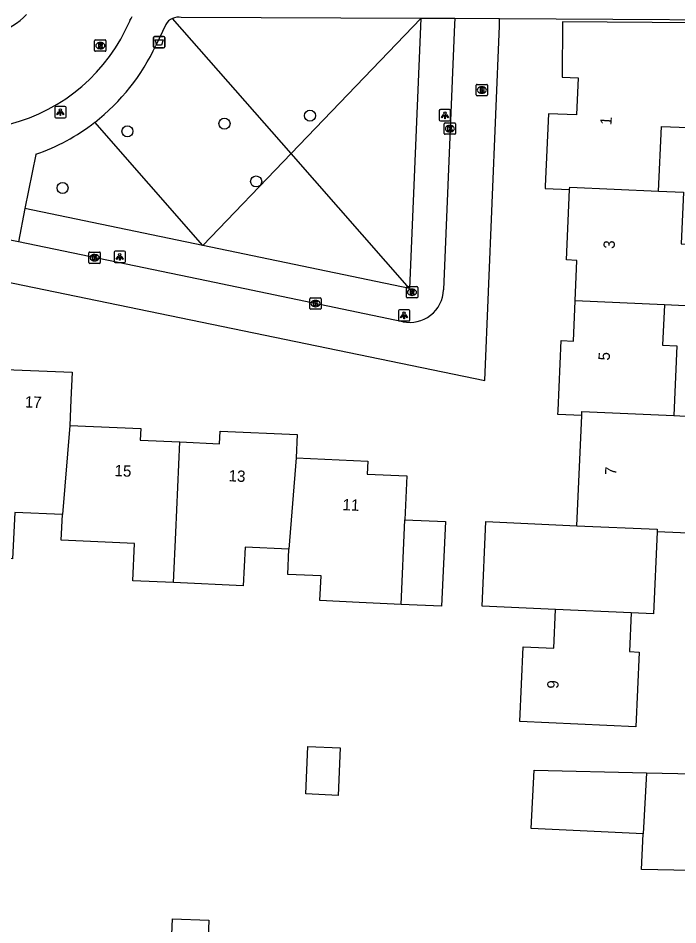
# Model space of a CAD drawing. Extents: x 160732 to 162105, y 387428 to 388479.
# Drawn here: x 161845.7 to 161904, y 388006.8 to 388086.9 of the extents above; entities that cross this region are included whole.
import ezdxf

# ---------------------------------------------------------------- set-up
doc = ezdxf.new("R2010")
doc.units = 0
for name, color, linetype in [('IMGEO_Afvalbak', 7, 'Continuous'), ('IMGEO_Boom', 7, 'Continuous'), ('IMGEO_Brandkraan', 7, 'Continuous'), ('IMGEO_Groenvoorziening', 7, 'Continuous'), ('IMGEO_Kolk', 7, 'Continuous'), ('IMGEO_Lichtpunt', 7, 'Continuous'), ('IMGEO_Pand', 7, 'Continuous'), ('IMGEO_Pand_nummerreeks', 7, 'Continuous'), ('IMGEO_Rijbaan_lokaal_gesloten', 7, 'Continuous'), ('IMGEO_Rioolput', 7, 'Continuous'), ('IMGEO_Voetpad_open', 7, 'Continuous')]:
    doc.layers.add(name, color=color, linetype=linetype)

msp = doc.modelspace()

# ---------------------------------------------------------------- linework, layer by layer
at = {"layer": 'IMGEO_Afvalbak'}
for p, q in [((161857.799, 388085.276), (161858.589, 388085.276)), ((161858.589, 388085.276), (161857.799, 388085.276)), ((161857.699, 388084.376), (161857.699, 388085.176)), ((161857.699, 388085.176), (161857.699, 388084.376)), ((161858.689, 388085.176), (161858.689, 388084.376)), ((161858.689, 388084.376), (161858.689, 388085.176)), ((161858.589, 388084.276), (161857.799, 388084.276)), ((161857.799, 388084.276), (161858.589, 388084.276))]:
    msp.add_line(p, q, dxfattribs=at)
msp.add_lwpolyline([(161857.842, 388084.99), (161858.546, 388084.99), (161858.397, 388084.52), (161857.991, 388084.52), (161857.842, 388084.99)], dxfattribs=at)
for centre, start, end in [((161857.799, 388085.176), 90, 180), ((161857.799, 388085.176), 90, 180), ((161858.589, 388085.176), 0, 90), ((161858.589, 388085.176), 360, 90), ((161857.799, 388084.376), 180, 270), ((161857.799, 388084.376), 180, 270), ((161858.589, 388084.376), 270, 0), ((161858.589, 388084.376), 270, 0)]:
    msp.add_arc(centre, 0.1, start, end, dxfattribs=at)
at = {"layer": 'IMGEO_Boom'}
for centre in [(161863.972, 388077.577), (161871.524, 388078.287), (161855.403, 388076.897), (161866.768, 388072.468), (161849.67, 388071.893)]:
    msp.add_circle(centre, 0.489, dxfattribs=at)
at = {"layer": 'IMGEO_Brandkraan'}
for p, q in [((161886.203, 388080.119), (161886.203, 388080.971)), ((161886.278, 388081.045), (161887.13, 388081.045)), ((161886.691, 388080.825), (161886.716, 388080.825)), ((161887.204, 388080.971), (161887.204, 388080.119)), ((161887.13, 388080.045), (161886.278, 388080.045)), ((161886.714, 388080.265), (161886.689, 388080.265))]:
    msp.add_line(p, q, dxfattribs=at)
for points in [[(161886.203, 388080.119), (161886.203, 388080.971)], [(161886.278, 388081.045), (161887.13, 388081.045)], [(161886.551, 388080.745), (161886.551, 388080.345), (161886.764, 388080.345)], [(161886.782, 388080.745), (161886.551, 388080.745)], [(161886.73, 388080.664), (161886.676, 388080.664), (161886.676, 388080.588)], [(161886.676, 388080.588), (161886.729, 388080.588)], [(161886.738, 388080.512), (161886.676, 388080.512), (161886.676, 388080.431)], [(161887.204, 388080.971), (161887.204, 388080.119)], [(161887.13, 388080.045), (161886.278, 388080.045)], [(161886.676, 388080.431), (161886.738, 388080.431)]]:
    msp.add_lwpolyline(points, dxfattribs=at)
for centre, radius, start, end in [((161886.28, 388080.969), 0.0765, 91.55205, 178.44795), ((161886.28, 388080.969), 0.0765, 91.55205, 178.44795), ((161886.731, 388080.626), 0.0379, 267.82845, 90.93552), ((161886.739, 388080.471), 0.0404, 269.87594, 90.50774), ((161886.786, 388080.6), 0.145, 59.4692, 91.53667), ((161886.811, 388080.647), 0.0922, 285.51372, 58.15012), ((161886.816, 388080.455), 0.105, 301.31148, 78.98903), ((161887.128, 388080.969), 0.0765, 1.55205, 88.44795), ((161887.128, 388080.969), 0.0765, 1.55205, 88.44795), ((161886.28, 388080.121), 0.0765, 181.55205, 268.44795), ((161886.28, 388080.121), 0.0765, 181.55205, 268.44795), ((161886.77, 388080.596), 0.251, 268.66757, 293.53466), ((161887.128, 388080.121), 0.0765, 271.55205, 358.44795), ((161887.128, 388080.121), 0.0765, 271.55205, 358.44795)]:
    msp.add_arc(centre, radius, start, end, dxfattribs=at)
for centre, major_axis, ratio, start_param, end_param in [((161886.69, 388080.545), (-0.387, 0.002), 0.722429, 4.712389, 7.853982), ((161886.715, 388080.545), (-0.39, 0.002), 0.717154, 1.570796, 4.712389)]:
    msp.add_ellipse(centre, major_axis=major_axis, ratio=ratio, start_param=start_param, end_param=end_param, dxfattribs=at)
at = {"layer": 'IMGEO_Groenvoorziening'}
for points in [[(161869.849, 388074.938), (161859.373, 388086.868)], [(161869.849, 388074.938), (161881.309, 388086.876)], [(161881.309, 388086.876), (161880.324, 388063.008)], [(161862.055, 388066.82), (161852.509, 388077.691)], [(161862.055, 388066.82), (161869.849, 388074.938)], [(161880.324, 388063.008), (161869.849, 388074.938)], [(161862.055, 388066.82), (161846.34, 388070.064)], [(161880.324, 388063.008), (161862.055, 388066.82)]]:
    msp.add_lwpolyline(points, dxfattribs=at)
at = {"layer": 'IMGEO_Kolk'}
for p, q in [((161883.378, 388076.707), (161883.378, 388077.559)), ((161883.453, 388077.633), (161884.305, 388077.633)), ((161883.866, 388077.413), (161883.891, 388077.413)), ((161884.379, 388077.559), (161884.379, 388076.707)), ((161884.305, 388076.633), (161883.453, 388076.633)), ((161883.889, 388076.853), (161883.864, 388076.853)), ((161852, 388065.302), (161852, 388066.154)), ((161852.075, 388066.228), (161852.927, 388066.228)), ((161853.001, 388066.154), (161853.001, 388065.302)), ((161852.927, 388065.228), (161852.075, 388065.228)), ((161852.511, 388065.448), (161852.486, 388065.448)), ((161852.488, 388066.008), (161852.513, 388066.008)), ((161871.509, 388061.253), (161871.509, 388062.105)), ((161871.584, 388062.179), (161872.436, 388062.179)), ((161872.51, 388062.105), (161872.51, 388061.253)), ((161872.02, 388061.399), (161871.995, 388061.399)), ((161871.997, 388061.959), (161872.022, 388061.959)), ((161872.436, 388061.179), (161871.584, 388061.179))]:
    msp.add_line(p, q, dxfattribs=at)
for points in [[(161883.378, 388076.707), (161883.378, 388077.559)], [(161883.453, 388077.633), (161884.305, 388077.633)], [(161883.699, 388077.333), (161883.822, 388077.333), (161883.822, 388077.182), (161883.952, 388077.333), (161884.116, 388077.333), (161883.97, 388077.182), (161884.123, 388076.933), (161883.971, 388076.933), (161883.886, 388077.097), (161883.822, 388077.03), (161883.822, 388076.933), (161883.699, 388076.933), (161883.699, 388077.333)], [(161884.379, 388077.559), (161884.379, 388076.707)], [(161884.305, 388076.633), (161883.453, 388076.633)], [(161852, 388065.302), (161852, 388066.154)], [(161852.075, 388066.228), (161852.927, 388066.228)], [(161853.001, 388066.154), (161853.001, 388065.302)], [(161852.927, 388065.228), (161852.075, 388065.228)], [(161852.321, 388065.928), (161852.444, 388065.928), (161852.444, 388065.777), (161852.574, 388065.928), (161852.738, 388065.928), (161852.592, 388065.777), (161852.745, 388065.528), (161852.593, 388065.528), (161852.508, 388065.692), (161852.444, 388065.625), (161852.444, 388065.528), (161852.321, 388065.528), (161852.321, 388065.928)], [(161871.509, 388061.253), (161871.509, 388062.105)], [(161871.584, 388062.179), (161872.436, 388062.179)], [(161872.51, 388062.105), (161872.51, 388061.253)], [(161871.83, 388061.879), (161871.953, 388061.879), (161871.953, 388061.728), (161872.083, 388061.879), (161872.247, 388061.879), (161872.101, 388061.728), (161872.254, 388061.479), (161872.102, 388061.479), (161872.017, 388061.643), (161871.953, 388061.576), (161871.953, 388061.479), (161871.83, 388061.479), (161871.83, 388061.879)], [(161872.436, 388061.179), (161871.584, 388061.179)]]:
    msp.add_lwpolyline(points, dxfattribs=at)
for centre, start, end in [((161883.455, 388077.557), 91.55205, 178.44795), ((161883.455, 388077.557), 91.55205, 178.44795), ((161884.303, 388077.557), 1.55205, 88.44795), ((161884.303, 388077.557), 1.55205, 88.44795), ((161883.455, 388076.709), 181.55205, 268.44795), ((161883.455, 388076.709), 181.55205, 268.44795), ((161884.303, 388076.709), 271.55205, 358.44795), ((161884.303, 388076.709), 271.55205, 358.44795), ((161852.077, 388066.152), 91.55205, 178.44795), ((161852.077, 388066.152), 91.55205, 178.44795), ((161852.925, 388066.152), 1.55205, 88.44795), ((161852.925, 388066.152), 1.55205, 88.44795), ((161852.077, 388065.304), 181.55205, 268.44795), ((161852.077, 388065.304), 181.55205, 268.44795), ((161852.925, 388065.304), 271.55205, 358.44795), ((161852.925, 388065.304), 271.55205, 358.44795), ((161871.586, 388062.103), 91.55205, 178.44795), ((161871.586, 388062.103), 91.55205, 178.44795), ((161872.434, 388062.103), 1.55205, 88.44795), ((161872.434, 388062.103), 1.55205, 88.44795), ((161871.586, 388061.255), 181.55205, 268.44795), ((161871.586, 388061.255), 181.55205, 268.44795), ((161872.434, 388061.255), 271.55205, 358.44795), ((161872.434, 388061.255), 271.55205, 358.44795)]:
    msp.add_arc(centre, 0.0765, start, end, dxfattribs=at)
for centre, major_axis, ratio, start_param, end_param in [((161883.865, 388077.133), (-0.387, 0.002), 0.722429, 4.712389, 7.853982), ((161883.89, 388077.133), (-0.39, 0.002), 0.717154, 1.570796, 4.712389), ((161852.487, 388065.728), (-0.387, 0.002), 0.722429, 4.712389, 7.853982), ((161852.512, 388065.728), (-0.39, 0.002), 0.717154, 1.570796, 4.712389), ((161871.996, 388061.679), (-0.387, 0.002), 0.722429, 4.712389, 7.853982), ((161872.021, 388061.679), (-0.39, 0.002), 0.717154, 1.570796, 4.712389)]:
    msp.add_ellipse(centre, major_axis=major_axis, ratio=ratio, start_param=start_param, end_param=end_param, dxfattribs=at)
at = {"layer": 'IMGEO_Lichtpunt'}
for p, q in [((161848.979, 388078.988), (161848.979, 388078.181)), ((161848.979, 388078.988), (161848.979, 388078.181)), ((161849.881, 388079.083), (161849.073, 388079.083)), ((161849.881, 388079.083), (161849.073, 388079.083)), ((161849.975, 388078.181), (161849.975, 388078.988)), ((161849.975, 388078.181), (161849.975, 388078.988)), ((161849.073, 388078.087), (161849.881, 388078.087)), ((161849.073, 388078.087), (161849.881, 388078.087)), ((161882.942, 388078.715), (161882.942, 388077.908)), ((161882.942, 388078.715), (161882.942, 388077.908)), ((161883.844, 388078.81), (161883.036, 388078.81)), ((161883.844, 388078.81), (161883.036, 388078.81)), ((161883.938, 388077.908), (161883.938, 388078.715)), ((161883.938, 388077.908), (161883.938, 388078.715)), ((161883.036, 388077.814), (161883.844, 388077.814)), ((161883.036, 388077.814), (161883.844, 388077.814)), ((161854.222, 388066.205), (161854.222, 388065.398)), ((161854.222, 388066.205), (161854.222, 388065.398)), ((161855.124, 388066.3), (161854.316, 388066.3)), ((161855.124, 388066.3), (161854.316, 388066.3)), ((161855.218, 388065.398), (161855.218, 388066.205)), ((161855.218, 388065.398), (161855.218, 388066.205)), ((161854.316, 388065.304), (161855.124, 388065.304)), ((161854.316, 388065.304), (161855.124, 388065.304)), ((161879.338, 388061.04), (161879.338, 388060.233)), ((161879.338, 388061.04), (161879.338, 388060.233)), ((161880.24, 388061.135), (161879.432, 388061.135)), ((161880.24, 388061.135), (161879.432, 388061.135)), ((161880.334, 388060.233), (161880.334, 388061.04)), ((161880.334, 388060.233), (161880.334, 388061.04)), ((161879.432, 388060.139), (161880.24, 388060.139)), ((161879.432, 388060.139), (161880.24, 388060.139))]:
    msp.add_line(p, q, dxfattribs=at)
for points in [[(161849.353, 388078.652), (161849.392, 388078.624), (161849.204, 388078.362), (161849.166, 388078.389), (161849.353, 388078.652)], [(161849.455, 388078.604), (161849.502, 388078.604), (161849.502, 388078.282), (161849.455, 388078.282), (161849.455, 388078.604)], [(161849.565, 388078.624), (161849.603, 388078.651), (161849.79, 388078.389), (161849.751, 388078.361), (161849.565, 388078.624)], [(161883.316, 388078.379), (161883.355, 388078.351), (161883.167, 388078.089), (161883.129, 388078.116), (161883.316, 388078.379)], [(161883.418, 388078.331), (161883.465, 388078.331), (161883.465, 388078.009), (161883.418, 388078.009), (161883.418, 388078.331)], [(161883.528, 388078.351), (161883.566, 388078.378), (161883.753, 388078.116), (161883.714, 388078.088), (161883.528, 388078.351)], [(161854.596, 388065.869), (161854.635, 388065.841), (161854.447, 388065.579), (161854.409, 388065.606), (161854.596, 388065.869)], [(161854.698, 388065.821), (161854.745, 388065.821), (161854.745, 388065.499), (161854.698, 388065.499), (161854.698, 388065.821)], [(161854.808, 388065.841), (161854.846, 388065.868), (161855.033, 388065.606), (161854.994, 388065.578), (161854.808, 388065.841)], [(161879.712, 388060.704), (161879.751, 388060.676), (161879.563, 388060.414), (161879.525, 388060.441), (161879.712, 388060.704)], [(161879.814, 388060.656), (161879.861, 388060.656), (161879.861, 388060.334), (161879.814, 388060.334), (161879.814, 388060.656)], [(161879.924, 388060.676), (161879.962, 388060.703), (161880.149, 388060.441), (161880.11, 388060.413), (161879.924, 388060.676)]]:
    msp.add_lwpolyline(points, dxfattribs=at)
for centre in [(161849.478, 388078.786), (161883.441, 388078.513), (161854.721, 388066.003), (161879.837, 388060.838)]:
    msp.add_circle(centre, 0.0994, dxfattribs=at)
for centre, start, end in [((161849.073, 388078.988), 90, 180), ((161849.073, 388078.988), 90, 180), ((161849.881, 388078.988), 0, 90), ((161849.881, 388078.988), 0, 90), ((161849.073, 388078.181), 180, 270), ((161849.073, 388078.181), 180, 270), ((161849.881, 388078.181), 270, 0), ((161849.881, 388078.181), 270, 360), ((161883.036, 388078.715), 90, 180), ((161883.036, 388078.715), 90, 180), ((161883.844, 388078.715), 0, 90), ((161883.844, 388078.715), 0, 90), ((161883.036, 388077.908), 180, 270), ((161883.036, 388077.908), 180, 270), ((161883.844, 388077.908), 270, 0), ((161883.844, 388077.908), 270, 360), ((161854.316, 388066.205), 90, 180), ((161854.316, 388066.205), 90, 180), ((161855.124, 388066.205), 0, 90), ((161855.124, 388066.205), 0, 90), ((161854.316, 388065.398), 180, 270), ((161854.316, 388065.398), 180, 270), ((161855.124, 388065.398), 270, 0), ((161855.124, 388065.398), 270, 360), ((161879.432, 388061.04), 90, 180), ((161879.432, 388061.04), 90, 180), ((161880.24, 388061.04), 0, 90), ((161880.24, 388061.04), 0, 90), ((161879.432, 388060.233), 180, 270), ((161879.432, 388060.233), 180, 270), ((161880.24, 388060.233), 270, 0), ((161880.24, 388060.233), 270, 360)]:
    msp.add_arc(centre, 0.0946, start, end, dxfattribs=at)
at = {"layer": 'IMGEO_Pand'}
for points in [[(161902.316, 388071.61), (161902.571, 388077.328), (161904.911, 388077.223), (161905.675, 388086.492), (161893.826, 388086.573), (161893.806, 388081.69), (161895.204, 388081.627), (161895.057, 388078.34), (161892.589, 388078.45), (161892.304, 388072.058), (161892.295, 388071.855), (161894.453, 388071.759)], [(161894.942, 388061.922), (161895.101, 388065.487), (161894.176, 388065.528), (161894.453, 388071.759)], [(161894.453, 388071.759), (161894.462, 388071.961), (161902.316, 388071.61)], [(161902.316, 388071.61), (161904.507, 388071.512), (161904.304, 388066.969), (161907.389, 388066.83), (161907.144, 388061.373), (161902.826, 388061.567)], [(161895.523, 388051.786), (161893.413, 388051.88), (161893.429, 388052.231), (161893.704, 388058.408), (161894.783, 388058.359), (161894.942, 388061.922)], [(161902.826, 388061.567), (161894.942, 388061.922)], [(161902.826, 388061.567), (161902.667, 388058.01), (161903.934, 388057.954), (161903.658, 388051.773)], [(161840.145, 388052.512), (161840.285, 388052.506), (161840.229, 388051.082), (161843.658, 388050.951), (161843.712, 388052.375), (161843.754, 388053.477), (161844.235, 388053.457), (161844.314, 388055.542), (161843.842, 388055.559), (161843.854, 388055.88), (161850.521, 388055.624), (161850.408, 388053.169), (161850.305, 388050.918)], [(161895.089, 388042.051), (161895.523, 388051.786)], [(161895.523, 388051.786), (161895.539, 388052.137), (161903.658, 388051.773)], [(161903.658, 388051.773), (161905.778, 388051.678), (161905.49, 388045.21), (161907.541, 388045.145), (161907.369, 388041.282), (161904.244, 388041.409), (161902.173, 388041.501)], [(161850.305, 388050.918), (161849.664, 388043.032)], [(161850.305, 388050.918), (161856.573, 388050.632), (161856.526, 388049.614), (161860.028, 388049.455)], [(161860.028, 388049.455), (161863.532, 388049.295), (161863.583, 388050.409), (161870.389, 388050.099), (161870.296, 388048.046)], [(161859.467, 388037.027), (161859.666, 388041.441), (161860.028, 388049.455)], [(161870.296, 388048.046), (161869.655, 388039.984)], [(161870.296, 388048.046), (161876.631, 388047.757), (161876.578, 388046.606), (161880.088, 388046.446), (161879.911, 388042.572)], [(161849.664, 388043.032), (161845.448, 388043.224), (161845.261, 388039.117), (161839.552, 388039.378)], [(161859.467, 388037.027), (161855.876, 388037.19), (161856.024, 388040.468), (161849.56, 388040.762), (161849.664, 388043.032)], [(161879.575, 388035.095), (161879.911, 388042.572)], [(161879.911, 388042.572), (161883.492, 388042.409), (161883.151, 388034.932), (161879.575, 388035.095)], [(161893.212, 388034.641), (161886.721, 388034.931), (161887.054, 388042.409), (161895.089, 388042.051)], [(161895.089, 388042.051), (161902.183, 388041.735), (161902.173, 388041.501)], [(161902.173, 388041.501), (161901.85, 388034.256), (161899.893, 388034.343)], [(161869.655, 388039.984), (161865.784, 388040.16), (161865.63, 388036.748), (161859.467, 388037.027)], [(161879.575, 388035.095), (161875.858, 388035.264), (161872.398, 388035.433), (161872.497, 388037.618), (161869.553, 388037.752), (161869.655, 388039.984)], [(161899.893, 388034.343), (161899.741, 388030.93), (161900.594, 388030.891), (161900.295, 388024.284), (161890.046, 388024.748), (161890.345, 388031.355), (161893.06, 388031.232), (161893.212, 388034.641)], [(161899.893, 388034.343), (161893.212, 388034.641)], [(161871.337, 388022.547), (161874.201, 388022.423), (161874.011, 388018.223), (161871.147, 388018.353), (161871.337, 388022.547)], [(161900.961, 388014.836), (161891.053, 388015.285), (161891.322, 388020.454), (161901.242, 388020.227)], [(161901.242, 388020.227), (161908.147, 388020.067), (161907.949, 388011.512), (161900.797, 388011.678), (161900.961, 388014.836)], [(161901.242, 388020.227), (161900.961, 388014.836)], [(161851.487, 388004.838), (161859.262, 388004.526), (161859.374, 388007.312), (161862.597, 388007.183), (161862.442, 388003.318)]]:
    msp.add_lwpolyline(points, dxfattribs=at)
at = {"layer": 'IMGEO_Rijbaan_lokaal_gesloten'}
msp.add_lwpolyline([(161855.627, 388086.687), (161855.721, 388086.859), (161855.814, 388087.032)], dxfattribs=at)
for centre, radius, start, end in [((161840.81, 388092.964), 8.081, 270.50537, 314.72422), ((161841.048, 388092.88), 15.84, 284.40795, 336.98509)]:
    msp.add_arc(centre, radius, start, end, dxfattribs=at)
at = {"layer": 'IMGEO_Rioolput'}
for p, q in [((161852.505, 388084.044), (161852.505, 388084.896)), ((161852.58, 388084.97), (161853.432, 388084.97)), ((161852.993, 388084.75), (161853.018, 388084.75)), ((161853.506, 388084.896), (161853.506, 388084.044)), ((161853.432, 388083.97), (161852.58, 388083.97)), ((161853.016, 388084.19), (161852.991, 388084.19)), ((161880.035, 388062.253), (161880.035, 388063.105)), ((161880.11, 388063.179), (161880.962, 388063.179)), ((161880.523, 388062.959), (161880.548, 388062.959)), ((161881.036, 388063.105), (161881.036, 388062.253)), ((161880.962, 388062.179), (161880.11, 388062.179)), ((161880.546, 388062.399), (161880.521, 388062.399))]:
    msp.add_line(p, q, dxfattribs=at)
for points in [[(161852.505, 388084.044), (161852.505, 388084.896)], [(161852.58, 388084.97), (161853.432, 388084.97)], [(161853.094, 388084.668), (161852.842, 388084.67), (161852.842, 388084.27)], [(161853.02, 388084.589), (161852.966, 388084.589), (161852.966, 388084.508)], [(161852.966, 388084.508), (161853.018, 388084.508)], [(161853.506, 388084.896), (161853.506, 388084.044)], [(161853.432, 388083.97), (161852.58, 388083.97)], [(161852.842, 388084.27), (161852.966, 388084.27), (161852.966, 388084.432), (161852.977, 388084.432)], [(161853.024, 388084.403), (161853.095, 388084.27), (161853.235, 388084.27), (161853.17, 388084.396)], [(161880.035, 388062.253), (161880.035, 388063.105)], [(161880.11, 388063.179), (161880.962, 388063.179)], [(161880.624, 388062.877), (161880.372, 388062.879), (161880.372, 388062.479)], [(161881.036, 388063.105), (161881.036, 388062.253)], [(161880.962, 388062.179), (161880.11, 388062.179)], [(161880.372, 388062.479), (161880.496, 388062.479), (161880.496, 388062.641), (161880.507, 388062.641)], [(161880.55, 388062.798), (161880.496, 388062.798), (161880.496, 388062.717)], [(161880.496, 388062.717), (161880.548, 388062.717)], [(161880.554, 388062.612), (161880.625, 388062.479), (161880.765, 388062.479), (161880.7, 388062.605)]]:
    msp.add_lwpolyline(points, dxfattribs=at)
for centre, radius, start, end in [((161852.582, 388084.894), 0.0765, 91.55205, 178.44795), ((161852.582, 388084.894), 0.0765, 91.55205, 178.44795), ((161853.002, 388084.697), 0.19, 274.7715, 282.96867), ((161853.026, 388084.493), 0.0964, 77.00612, 93.18647), ((161853.04, 388084.55), 0.0378, 276.66336, 79.67722), ((161853.093, 388084.558), 0.109, 350.36119, 89.41601), ((161853.091, 388084.558), 0.112, 277.58423, 350.98172), ((161853.43, 388084.894), 0.0765, 1.55205, 88.44795), ((161853.43, 388084.894), 0.0765, 1.55205, 88.44795), ((161852.582, 388084.046), 0.0765, 181.55205, 268.44795), ((161852.582, 388084.046), 0.0765, 181.55205, 268.44795), ((161852.976, 388084.379), 0.0533, 26.02933, 88.69889), ((161853.075, 388084.343), 0.108, 29.51342, 73.79051), ((161853.43, 388084.046), 0.0765, 271.55205, 358.44795), ((161853.43, 388084.046), 0.0765, 271.55205, 358.44795), ((161880.112, 388063.103), 0.0765, 91.55205, 178.44795), ((161880.112, 388063.103), 0.0765, 91.55205, 178.44795), ((161880.623, 388062.767), 0.109, 350.36119, 89.41601), ((161880.96, 388063.103), 0.0765, 1.55205, 88.44795), ((161880.96, 388063.103), 0.0765, 1.55205, 88.44795), ((161880.112, 388062.255), 0.0765, 181.55205, 268.44795), ((161880.112, 388062.255), 0.0765, 181.55205, 268.44795), ((161880.506, 388062.588), 0.0533, 26.02933, 88.69889), ((161880.532, 388062.906), 0.19, 274.7715, 282.96867), ((161880.556, 388062.702), 0.0964, 77.00612, 93.18647), ((161880.57, 388062.759), 0.0378, 276.66336, 79.67722), ((161880.621, 388062.767), 0.112, 277.58423, 350.98172), ((161880.605, 388062.552), 0.108, 29.51342, 73.79051), ((161880.96, 388062.255), 0.0765, 271.55205, 358.44795), ((161880.96, 388062.255), 0.0765, 271.55205, 358.44795)]:
    msp.add_arc(centre, radius, start, end, dxfattribs=at)
for centre, major_axis, ratio, start_param, end_param in [((161852.992, 388084.47), (-0.387, 0.002), 0.722429, 4.712389, 7.853982), ((161853.017, 388084.47), (-0.39, 0.002), 0.717154, 1.570796, 4.712389), ((161880.522, 388062.679), (-0.387, 0.002), 0.722429, 4.712389, 7.853982), ((161880.547, 388062.679), (-0.39, 0.002), 0.717154, 1.570796, 4.712389)]:
    msp.add_ellipse(centre, major_axis=major_axis, ratio=ratio, start_param=start_param, end_param=end_param, dxfattribs=at)
at = {"layer": 'IMGEO_Voetpad_open'}
for points in [[(161881.309, 388086.876), (161860.155, 388086.953)], [(161884.311, 388086.865), (161881.309, 388086.876)], [(161884.311, 388086.865), (161884.29, 388086.355), (161883.321, 388062.892)], [(161888.265, 388086.85), (161884.311, 388086.865)], [(161820.293, 388065.781), (161820.684, 388065.778), (161820.78, 388067.877), (161824.877, 388067.69), (161886.969, 388054.872), (161888.259, 388086.229), (161888.265, 388086.85)], [(161858.793, 388086.338), (161857.914, 388084.493)], [(161924.378, 388086.711), (161918.308, 388086.652), (161888.265, 388086.85)], [(161847.302, 388074.863), (161846.34, 388070.064)], [(161846.34, 388070.064), (161845.767, 388067.119)], [(161845.767, 388067.119), (161844.325, 388067.417)], [(161879.71, 388060.072), (161862.373, 388063.691), (161845.767, 388067.119)]]:
    msp.add_lwpolyline(points, dxfattribs=at)
for centre, radius, start, end in [((161859.898, 388085.712), 1.27, 114.40106, 150.44064), ((161859.893, 388085.719), 1.261, 78.0337, 114.3732), ((161841.265, 388092.174), 18.336, 307.82406, 335.23328), ((161841.302, 388092.119), 18.269, 289.17425, 307.83985), ((161880.324, 388063.008), 2.999, 258.19072, 357.78519)]:
    msp.add_arc(centre, radius, start, end, dxfattribs=at)

# ---------------------------------------------------------------- texts
at = {"layer": 'IMGEO_Pand_nummerreeks'}
for s, rotation, p in [('1', 85.97805, (161898.139, 388077.413)), ('3', 87.44482, (161898.43, 388066.5)), ('5', 87.44482, (161897.99, 388056.631)), ('17', 357.80478, (161846.327, 388052.502)), ('15', 357.39304, (161854.241, 388046.435)), ('13', 357.39299, (161864.315, 388045.976)), ('7', 87.44482, (161898.571, 388046.497)), ('11', 357.38731, (161874.376, 388043.423)), ('9', 87.41044, (161893.459, 388027.628))]:
    msp.add_text(s, height=1, rotation=rotation, dxfattribs=at).set_placement(p)

doc.saveas('drawing.dxf')
